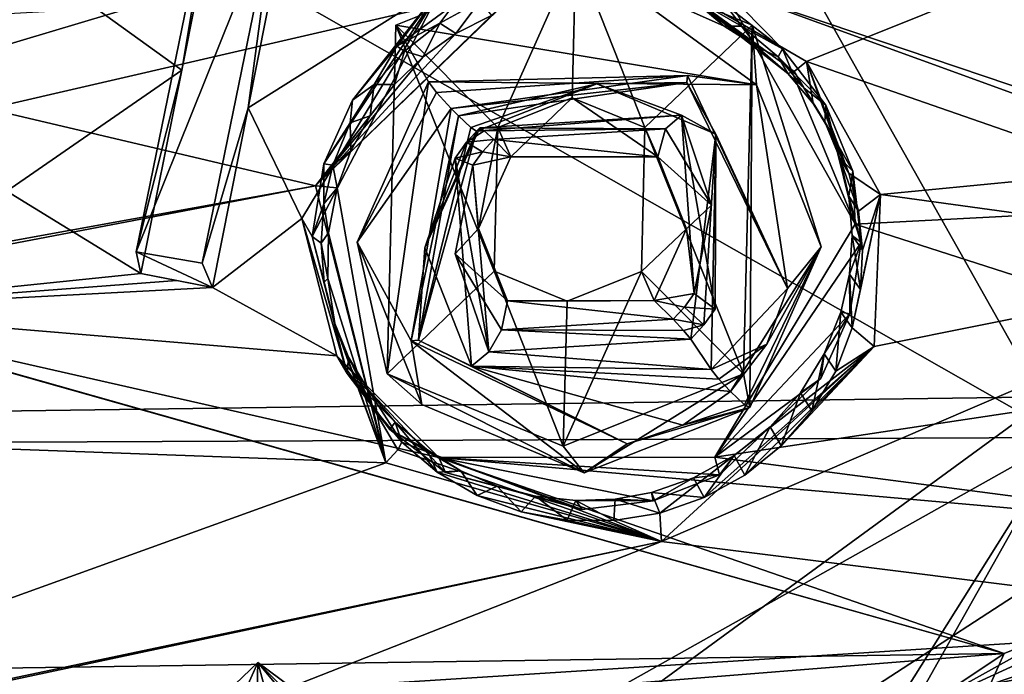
# Model space of a CAD drawing. Header units: millimetres. Extents: x -147 to 294, y -82 to 275.
# Tile 496 of 609: x 220.13 to 232.56, y 214.49 to 222.76. Entities that reach past the tile are written whole.
import ezdxf

# ---------------------------------------------------------------- set-up
doc = ezdxf.new("R2010")
doc.units = ezdxf.units.MM
doc.header["$LTSCALE"] = 67.506716
for name, color, linetype in [('1514', 7, 'CONTINUOUS'), ('1516', 7, 'CONTINUOUS'), ('1530', 7, 'CONTINUOUS'), ('1531', 7, 'CONTINUOUS'), ('1532', 7, 'CONTINUOUS'), ('1533', 7, 'CONTINUOUS'), ('1534', 7, 'CONTINUOUS'), ('1535', 7, 'CONTINUOUS'), ('1536', 7, 'CONTINUOUS'), ('1537', 7, 'CONTINUOUS'), ('1538', 7, 'CONTINUOUS'), ('1539', 7, 'CONTINUOUS'), ('1540', 7, 'CONTINUOUS'), ('1541', 7, 'CONTINUOUS'), ('1542', 7, 'CONTINUOUS'), ('1543', 7, 'CONTINUOUS'), ('1544', 7, 'CONTINUOUS'), ('1879', 7, 'CONTINUOUS'), ('2223', 7, 'CONTINUOUS'), ('2593', 7, 'CONTINUOUS'), ('2594', 7, 'CONTINUOUS'), ('2595', 7, 'CONTINUOUS'), ('2596', 7, 'CONTINUOUS'), ('2597', 7, 'CONTINUOUS'), ('2598', 7, 'CONTINUOUS'), ('2599', 7, 'CONTINUOUS'), ('3659', 7, 'CONTINUOUS'), ('3660', 7, 'CONTINUOUS'), ('3668', 7, 'CONTINUOUS'), ('3669', 7, 'CONTINUOUS'), ('3673', 7, 'CONTINUOUS'), ('3674', 7, 'CONTINUOUS'), ('557', 7, 'CONTINUOUS'), ('756', 7, 'CONTINUOUS'), ('841', 7, 'CONTINUOUS')]:
    doc.layers.add(name, color=color, linetype=linetype)

msp = doc.modelspace()

# ---------------------------------------------------------------- linework, layer by layer
at = {"layer": '1514', "linetype": 'CONTINUOUS'}
for points in [[(219.877, 211.526, -12.491), (223.136, 214.64, -12.094), (221.747, 211.526, -12.688), (219.877, 211.526, -12.491)], [(221.747, 211.526, -12.688), (223.136, 214.64, -12.094), (222.153, 212.434, -12.515), (221.747, 211.526, -12.688)], [(222.153, 212.434, -12.515), (223.136, 214.64, -12.094), (223.093, 212.81, -12.524), (222.153, 212.434, -12.515)], [(223.136, 214.64, -12.094), (226.242, 211.526, -13.161), (223.093, 212.81, -12.524), (223.136, 214.64, -12.094)]]:
    msp.add_3dface(points, dxfattribs=at)
at = {"layer": '1516', "linetype": 'CONTINUOUS'}
for points in [[(223.136, 214.64, -12.094), (219.877, 211.526, -12.491), (223.367, 213.805, -9.72), (223.136, 214.64, -12.094)], [(226.242, 211.526, -13.161), (223.136, 214.64, -12.094), (226.235, 210.912, -10.548), (226.242, 211.526, -13.161)], [(226.235, 210.912, -10.548), (223.136, 214.64, -12.094), (225.427, 212.939, -10.024), (226.235, 210.912, -10.548)], [(225.427, 212.939, -10.024), (223.136, 214.64, -12.094), (223.367, 213.805, -9.72), (225.427, 212.939, -10.024)]]:
    msp.add_3dface(points, dxfattribs=at)
at = {"layer": '1530', "linetype": 'CONTINUOUS'}
for points in [[(224.88, 222.691, -10.364), (227.155, 223.603, -10.386), (226.17, 221.398, -10.807), (224.88, 222.691, -10.364)], [(226.17, 221.398, -10.807), (227.155, 223.603, -10.386), (227.106, 221.774, -10.816), (226.17, 221.398, -10.807)], [(227.106, 221.774, -10.816), (227.155, 223.603, -10.386), (228.027, 221.397, -11.003), (227.106, 221.774, -10.816)], [(227.155, 223.603, -10.386), (229.381, 222.69, -10.838), (228.027, 221.397, -11.003), (227.155, 223.603, -10.386)], [(224.77, 218.288, -11.399), (224.88, 222.691, -10.364), (226.124, 219.582, -11.234), (224.77, 218.288, -11.399)], [(226.124, 219.582, -11.234), (224.88, 222.691, -10.364), (226.17, 221.398, -10.807), (226.124, 219.582, -11.234)], [(229.381, 222.69, -10.838), (229.271, 218.287, -11.873), (228.027, 221.397, -11.003), (229.381, 222.69, -10.838)], [(229.271, 218.287, -11.873), (227.981, 219.581, -11.429), (228.027, 221.397, -11.003), (229.271, 218.287, -11.873)], [(226.995, 217.375, -11.85), (224.77, 218.288, -11.399), (226.124, 219.582, -11.234), (226.995, 217.375, -11.85)], [(227.045, 219.205, -11.42), (226.995, 217.375, -11.85), (226.124, 219.582, -11.234), (227.045, 219.205, -11.42)], [(229.271, 218.287, -11.873), (226.995, 217.375, -11.85), (227.981, 219.581, -11.429), (229.271, 218.287, -11.873)], [(227.981, 219.581, -11.429), (226.995, 217.375, -11.85), (227.045, 219.205, -11.42), (227.981, 219.581, -11.429)]]:
    msp.add_3dface(points, dxfattribs=at)
at = {"layer": '1531', "linetype": 'CONTINUOUS'}
for points in [[(224.88, 222.691, -10.364), (224.77, 218.288, -11.399), (225.292, 221.975, -8.131), (224.88, 222.691, -10.364)], [(225.292, 221.975, -8.131), (224.77, 218.288, -11.399), (224.391, 219.95, -8.471), (225.292, 221.975, -8.131)], [(224.391, 219.95, -8.471), (224.77, 218.288, -11.399), (225.207, 217.901, -8.927), (224.391, 219.95, -8.471)], [(224.77, 218.288, -11.399), (226.995, 217.375, -11.85), (227.258, 217.038, -9.229), (224.77, 218.288, -11.399)], [(225.207, 217.901, -8.927), (224.77, 218.288, -11.399), (227.258, 217.038, -9.229), (225.207, 217.901, -8.927)], [(226.995, 217.375, -11.85), (229.271, 218.287, -11.873), (227.258, 217.038, -9.229), (226.995, 217.375, -11.85)], [(227.258, 217.038, -9.229), (229.271, 218.287, -11.873), (229.351, 217.863, -9.202), (227.258, 217.038, -9.229)]]:
    msp.add_3dface(points, dxfattribs=at)
at = {"layer": '1532', "linetype": 'CONTINUOUS'}
for points in [[(227.155, 223.603, -10.386), (224.88, 222.691, -10.364), (229.435, 221.937, -8.407), (227.155, 223.603, -10.386)], [(229.381, 222.69, -10.838), (227.155, 223.603, -10.386), (229.435, 221.937, -8.407), (229.381, 222.69, -10.838)], [(224.88, 222.691, -10.364), (225.292, 221.975, -8.131), (229.435, 221.937, -8.407), (224.88, 222.691, -10.364)], [(229.271, 218.287, -11.873), (229.381, 222.69, -10.838), (229.351, 217.863, -9.202), (229.271, 218.287, -11.873)], [(229.351, 217.863, -9.202), (229.381, 222.69, -10.838), (230.251, 219.89, -8.862), (229.351, 217.863, -9.202)], [(230.251, 219.89, -8.862), (229.381, 222.69, -10.838), (229.435, 221.937, -8.407), (230.251, 219.89, -8.862)]]:
    msp.add_3dface(points, dxfattribs=at)
at = {"layer": '1533', "linetype": 'CONTINUOUS'}
for points in [[(229.435, 221.937, -8.407), (225.292, 221.975, -8.131), (228.565, 222.054, -7.969), (229.435, 221.937, -8.407)], [(225.292, 221.975, -8.131), (225.394, 221.842, -7.926), (228.565, 222.054, -7.969), (225.292, 221.975, -8.131)], [(225.394, 221.842, -7.926), (225.58, 221.64, -7.872), (228.565, 222.054, -7.969), (225.394, 221.842, -7.926)], [(229.825, 219.363, -8.553), (229.435, 221.937, -8.407), (228.565, 222.054, -7.969), (229.825, 219.363, -8.553)], [(230.251, 219.89, -8.862), (229.435, 221.937, -8.407), (229.825, 219.363, -8.553), (230.251, 219.89, -8.862)], [(229.285, 217.896, -8.918), (230.251, 219.89, -8.862), (229.105, 218.063, -8.759), (229.285, 217.896, -8.918)], [(229.105, 218.063, -8.759), (230.251, 219.89, -8.862), (229.567, 218.661, -8.672), (229.105, 218.063, -8.759)], [(229.351, 217.863, -9.202), (230.251, 219.89, -8.862), (229.285, 217.896, -8.918), (229.351, 217.863, -9.202)], [(229.567, 218.661, -8.672), (230.251, 219.89, -8.862), (229.825, 219.363, -8.553), (229.567, 218.661, -8.672)]]:
    msp.add_3dface(points, dxfattribs=at)
at = {"layer": '1534', "linetype": 'CONTINUOUS'}
for points in [[(228.565, 222.054, -7.969), (225.58, 221.64, -7.872), (228.554, 221.966, -7.984), (228.565, 222.054, -7.969)], [(228.554, 221.966, -7.984), (225.58, 221.64, -7.872), (225.674, 221.545, -7.894), (228.554, 221.966, -7.984)], [(229.825, 219.363, -8.553), (228.565, 222.054, -7.969), (228.554, 221.966, -7.984), (229.825, 219.363, -8.553)], [(225.58, 221.64, -7.872), (225.076, 218.702, -8.402), (225.674, 221.545, -7.894), (225.58, 221.64, -7.872)], [(225.674, 221.545, -7.894), (225.076, 218.702, -8.402), (225.165, 218.711, -8.405), (225.674, 221.545, -7.894)], [(225.076, 218.702, -8.402), (227.802, 217.401, -8.809), (225.165, 218.711, -8.405), (225.076, 218.702, -8.402)]]:
    msp.add_3dface(points, dxfattribs=at)
at = {"layer": '1535', "linetype": 'CONTINUOUS'}
for points in [[(225.674, 221.545, -7.894), (225.165, 218.711, -8.405), (225.829, 221.398, -8.017), (225.674, 221.545, -7.894)], [(225.829, 221.398, -8.017), (225.165, 218.711, -8.405), (225.898, 221.354, -8.238), (225.829, 221.398, -8.017)], [(225.898, 221.354, -8.238), (225.165, 218.711, -8.405), (225.245, 219.878, -8.474), (225.898, 221.354, -8.238)], [(225.245, 219.878, -8.474), (225.165, 218.711, -8.405), (225.838, 218.382, -8.778), (225.245, 219.878, -8.474)], [(225.165, 218.711, -8.405), (227.802, 217.401, -8.809), (225.838, 218.382, -8.778), (225.165, 218.711, -8.405)], [(228.504, 217.637, -8.805), (229.105, 218.063, -8.759), (225.838, 218.382, -8.778), (228.504, 217.637, -8.805)], [(225.838, 218.382, -8.778), (229.105, 218.063, -8.759), (228.959, 218.221, -8.79), (225.838, 218.382, -8.778)], [(227.802, 217.401, -8.809), (228.504, 217.637, -8.805), (225.838, 218.382, -8.778), (227.802, 217.401, -8.809)], [(228.862, 218.342, -8.941), (225.838, 218.382, -8.778), (228.959, 218.221, -8.79), (228.862, 218.342, -8.941)]]:
    msp.add_3dface(points, dxfattribs=at)
at = {"layer": '1536', "linetype": 'CONTINUOUS'}
for points in [[(225.292, 221.975, -8.131), (224.391, 219.95, -8.471), (225.394, 221.842, -7.926), (225.292, 221.975, -8.131)], [(224.391, 219.95, -8.471), (225.58, 221.64, -7.872), (225.394, 221.842, -7.926), (224.391, 219.95, -8.471)], [(225.58, 221.64, -7.872), (224.391, 219.95, -8.471), (225.076, 218.702, -8.402), (225.58, 221.64, -7.872)], [(224.391, 219.95, -8.471), (225.207, 217.901, -8.927), (225.076, 218.702, -8.402), (224.391, 219.95, -8.471)], [(225.207, 217.901, -8.927), (227.258, 217.038, -9.229), (225.076, 218.702, -8.402), (225.207, 217.901, -8.927)], [(227.258, 217.038, -9.229), (227.802, 217.401, -8.809), (225.076, 218.702, -8.402), (227.258, 217.038, -9.229)], [(229.285, 217.896, -8.918), (229.105, 218.063, -8.759), (228.504, 217.637, -8.805), (229.285, 217.896, -8.918)], [(227.258, 217.038, -9.229), (229.351, 217.863, -9.202), (227.802, 217.401, -8.809), (227.258, 217.038, -9.229)], [(227.802, 217.401, -8.809), (229.351, 217.863, -9.202), (228.504, 217.637, -8.805), (227.802, 217.401, -8.809)], [(229.351, 217.863, -9.202), (229.285, 217.896, -8.918), (228.504, 217.637, -8.805), (229.351, 217.863, -9.202)]]:
    msp.add_3dface(points, dxfattribs=at)
at = {"layer": '1537', "linetype": 'CONTINUOUS'}
for points in [[(228.554, 221.966, -7.984), (225.674, 221.545, -7.894), (227.418, 221.952, -8.207), (228.554, 221.966, -7.984)], [(225.674, 221.545, -7.894), (225.829, 221.398, -8.017), (227.418, 221.952, -8.207), (225.674, 221.545, -7.894)], [(225.829, 221.398, -8.017), (225.898, 221.354, -8.238), (227.418, 221.952, -8.207), (225.829, 221.398, -8.017)], [(228.921, 221.315, -8.401), (228.554, 221.966, -7.984), (227.418, 221.952, -8.207), (228.921, 221.315, -8.401)], [(229.825, 219.363, -8.553), (228.554, 221.966, -7.984), (228.921, 221.315, -8.401), (229.825, 219.363, -8.553)], [(228.862, 218.342, -8.941), (229.825, 219.363, -8.553), (228.921, 221.315, -8.401), (228.862, 218.342, -8.941)], [(229.567, 218.661, -8.672), (229.825, 219.363, -8.553), (228.862, 218.342, -8.941), (229.567, 218.661, -8.672)], [(229.567, 218.661, -8.672), (228.862, 218.342, -8.941), (228.959, 218.221, -8.79), (229.567, 218.661, -8.672)], [(229.105, 218.063, -8.759), (229.567, 218.661, -8.672), (228.959, 218.221, -8.79), (229.105, 218.063, -8.759)]]:
    msp.add_3dface(points, dxfattribs=at)
at = {"layer": '1538', "linetype": 'CONTINUOUS'}
for points in [[(227.418, 221.952, -8.207), (225.898, 221.354, -8.238), (228.489, 221.553, -9.117), (227.418, 221.952, -8.207)], [(228.921, 221.315, -8.401), (227.418, 221.952, -8.207), (228.489, 221.553, -9.117), (228.921, 221.315, -8.401)], [(228.489, 221.553, -9.117), (225.898, 221.354, -8.238), (225.941, 221.394, -8.888), (228.489, 221.553, -9.117)], [(228.915, 219.105, -9.747), (228.921, 221.315, -8.401), (228.489, 221.553, -9.117), (228.915, 219.105, -9.747)], [(228.862, 218.342, -8.941), (228.921, 221.315, -8.401), (228.605, 218.723, -9.806), (228.862, 218.342, -8.941)], [(228.605, 218.723, -9.806), (228.921, 221.315, -8.401), (228.772, 218.904, -9.78), (228.605, 218.723, -9.806)], [(228.772, 218.904, -9.78), (228.921, 221.315, -8.401), (228.915, 219.105, -9.747), (228.772, 218.904, -9.78)]]:
    msp.add_3dface(points, dxfattribs=at)
at = {"layer": '1539', "linetype": 'CONTINUOUS'}
for points in [[(225.898, 221.354, -8.238), (225.245, 219.878, -8.474), (225.941, 221.394, -8.888), (225.898, 221.354, -8.238)], [(225.941, 221.394, -8.888), (225.245, 219.878, -8.474), (225.773, 221.212, -8.914), (225.941, 221.394, -8.888)], [(225.773, 221.212, -8.914), (225.245, 219.878, -8.474), (225.63, 221.011, -8.946), (225.773, 221.212, -8.914)], [(225.245, 219.878, -8.474), (225.838, 218.382, -8.778), (225.63, 221.011, -8.946), (225.245, 219.878, -8.474)], [(225.63, 221.011, -8.946), (225.838, 218.382, -8.778), (226.056, 218.563, -9.576), (225.63, 221.011, -8.946)], [(228.862, 218.342, -8.941), (228.605, 218.723, -9.806), (226.056, 218.563, -9.576), (228.862, 218.342, -8.941)], [(225.838, 218.382, -8.778), (228.862, 218.342, -8.941), (226.056, 218.563, -9.576), (225.838, 218.382, -8.778)]]:
    msp.add_3dface(points, dxfattribs=at)
at = {"layer": '1540', "linetype": 'CONTINUOUS'}
for points in [[(225.941, 221.394, -8.888), (225.773, 221.212, -8.914), (225.997, 221.358, -9.072), (225.941, 221.394, -8.888)], [(225.997, 221.358, -9.072), (225.773, 221.212, -8.914), (226.117, 221.246, -9.178), (225.997, 221.358, -9.072)], [(225.773, 221.212, -8.914), (225.63, 221.011, -8.946), (225.975, 221.092, -9.2), (225.773, 221.212, -8.914)], [(226.117, 221.246, -9.178), (225.773, 221.212, -8.914), (225.975, 221.092, -9.2), (226.117, 221.246, -9.178)], [(225.63, 221.011, -8.946), (225.853, 220.921, -9.227), (225.975, 221.092, -9.2), (225.63, 221.011, -8.946)], [(225.63, 221.011, -8.946), (226.056, 218.563, -9.576), (225.853, 220.921, -9.227), (225.63, 221.011, -8.946)], [(225.853, 220.921, -9.227), (226.056, 218.563, -9.576), (225.631, 219.804, -9.471), (225.853, 220.921, -9.227)], [(225.631, 219.804, -9.471), (226.056, 218.563, -9.576), (226.215, 218.841, -9.763), (225.631, 219.804, -9.471)], [(228.381, 218.976, -9.958), (226.215, 218.841, -9.763), (228.515, 218.834, -9.94), (228.381, 218.976, -9.958)], [(226.056, 218.563, -9.576), (228.605, 218.723, -9.806), (226.215, 218.841, -9.763), (226.056, 218.563, -9.576)], [(226.215, 218.841, -9.763), (228.605, 218.723, -9.806), (228.515, 218.834, -9.94), (226.215, 218.841, -9.763)]]:
    msp.add_3dface(points, dxfattribs=at)
at = {"layer": '1541', "linetype": 'CONTINUOUS'}
for points in [[(228.284, 221.381, -9.373), (226.117, 221.246, -9.178), (228.189, 221.029, -9.447), (228.284, 221.381, -9.373)], [(228.867, 220.418, -9.664), (228.284, 221.381, -9.373), (228.189, 221.029, -9.447), (228.867, 220.418, -9.664)], [(226.117, 221.246, -9.178), (225.975, 221.092, -9.2), (226.333, 221.028, -9.252), (226.117, 221.246, -9.178)], [(226.117, 221.246, -9.178), (226.333, 221.028, -9.252), (228.189, 221.029, -9.447), (226.117, 221.246, -9.178)], [(225.975, 221.092, -9.2), (225.853, 220.921, -9.227), (226.333, 221.028, -9.252), (225.975, 221.092, -9.2)], [(226.333, 221.028, -9.252), (225.853, 220.921, -9.227), (225.926, 220.121, -9.426), (226.333, 221.028, -9.252)], [(228.552, 220.118, -9.703), (228.867, 220.418, -9.664), (228.189, 221.029, -9.447), (228.552, 220.118, -9.703)], [(225.853, 220.921, -9.227), (225.631, 219.804, -9.471), (225.926, 220.121, -9.426), (225.853, 220.921, -9.227)], [(228.646, 219.301, -9.908), (228.867, 220.418, -9.664), (228.552, 220.118, -9.703), (228.646, 219.301, -9.908)], [(225.926, 220.121, -9.426), (225.631, 219.804, -9.471), (226.289, 219.211, -9.682), (225.926, 220.121, -9.426)], [(228.145, 219.212, -9.877), (228.646, 219.301, -9.908), (228.552, 220.118, -9.703), (228.145, 219.212, -9.877)], [(225.631, 219.804, -9.471), (226.215, 218.841, -9.763), (226.289, 219.211, -9.682), (225.631, 219.804, -9.471)], [(226.215, 218.841, -9.763), (228.381, 218.976, -9.958), (226.289, 219.211, -9.682), (226.215, 218.841, -9.763)], [(226.289, 219.211, -9.682), (228.381, 218.976, -9.958), (228.145, 219.212, -9.877), (226.289, 219.211, -9.682)], [(228.524, 219.13, -9.936), (228.646, 219.301, -9.908), (228.145, 219.212, -9.877), (228.524, 219.13, -9.936)], [(228.381, 218.976, -9.958), (228.524, 219.13, -9.936), (228.145, 219.212, -9.877), (228.381, 218.976, -9.958)]]:
    msp.add_3dface(points, dxfattribs=at)
at = {"layer": '1542', "linetype": 'CONTINUOUS'}
for points in [[(228.489, 221.553, -9.117), (225.941, 221.394, -8.888), (228.284, 221.381, -9.373), (228.489, 221.553, -9.117)], [(228.489, 221.553, -9.117), (228.284, 221.381, -9.373), (228.867, 220.418, -9.664), (228.489, 221.553, -9.117)], [(228.915, 219.105, -9.747), (228.489, 221.553, -9.117), (228.646, 219.301, -9.908), (228.915, 219.105, -9.747)], [(228.489, 221.553, -9.117), (228.867, 220.418, -9.664), (228.646, 219.301, -9.908), (228.489, 221.553, -9.117)], [(225.941, 221.394, -8.888), (225.997, 221.358, -9.072), (228.284, 221.381, -9.373), (225.941, 221.394, -8.888)], [(225.997, 221.358, -9.072), (226.117, 221.246, -9.178), (228.284, 221.381, -9.373), (225.997, 221.358, -9.072)], [(228.915, 219.105, -9.747), (228.646, 219.301, -9.908), (228.524, 219.13, -9.936), (228.915, 219.105, -9.747)], [(228.381, 218.976, -9.958), (228.772, 218.904, -9.78), (228.524, 219.13, -9.936), (228.381, 218.976, -9.958)], [(228.772, 218.904, -9.78), (228.915, 219.105, -9.747), (228.524, 219.13, -9.936), (228.772, 218.904, -9.78)], [(228.772, 218.904, -9.78), (228.381, 218.976, -9.958), (228.515, 218.834, -9.94), (228.772, 218.904, -9.78)], [(228.605, 218.723, -9.806), (228.772, 218.904, -9.78), (228.515, 218.834, -9.94), (228.605, 218.723, -9.806)]]:
    msp.add_3dface(points, dxfattribs=at)
at = {"layer": '1543', "linetype": 'CONTINUOUS'}
for points in [[(226.124, 219.582, -11.234), (226.17, 221.398, -10.807), (225.926, 220.121, -9.426), (226.124, 219.582, -11.234)], [(226.17, 221.398, -10.807), (226.333, 221.028, -9.252), (225.926, 220.121, -9.426), (226.17, 221.398, -10.807)], [(226.124, 219.582, -11.234), (225.926, 220.121, -9.426), (226.289, 219.211, -9.682), (226.124, 219.582, -11.234)], [(227.045, 219.205, -11.42), (226.124, 219.582, -11.234), (226.289, 219.211, -9.682), (227.045, 219.205, -11.42)], [(227.981, 219.581, -11.429), (227.045, 219.205, -11.42), (228.145, 219.212, -9.877), (227.981, 219.581, -11.429)], [(227.045, 219.205, -11.42), (226.289, 219.211, -9.682), (228.145, 219.212, -9.877), (227.045, 219.205, -11.42)]]:
    msp.add_3dface(points, dxfattribs=at)
at = {"layer": '1544', "linetype": 'CONTINUOUS'}
for points in [[(226.17, 221.398, -10.807), (227.106, 221.774, -10.816), (226.333, 221.028, -9.252), (226.17, 221.398, -10.807)], [(226.333, 221.028, -9.252), (227.106, 221.774, -10.816), (228.189, 221.029, -9.447), (226.333, 221.028, -9.252)], [(227.106, 221.774, -10.816), (228.027, 221.397, -11.003), (228.189, 221.029, -9.447), (227.106, 221.774, -10.816)], [(228.027, 221.397, -11.003), (227.981, 219.581, -11.429), (228.552, 220.118, -9.703), (228.027, 221.397, -11.003)], [(228.027, 221.397, -11.003), (228.552, 220.118, -9.703), (228.189, 221.029, -9.447), (228.027, 221.397, -11.003)], [(227.981, 219.581, -11.429), (228.145, 219.212, -9.877), (228.552, 220.118, -9.703), (227.981, 219.581, -11.429)]]:
    msp.add_3dface(points, dxfattribs=at)
at = {"layer": '1879', "linetype": 'CONTINUOUS'}
for points in [[(222.705, 224.771, -8.83), (222.177, 222.121, -9.272), (220.015, 223.685, -8.935), (222.705, 224.771, -8.83)], [(223.017, 221.647, -9.387), (223.477, 223.985, -8.992), (225.476, 223.197, -9.217), (223.017, 221.647, -9.387)], [(232.98, 223.933, -9.607), (233.955, 221.491, -10.125), (229.004, 223.167, -9.43), (232.98, 223.933, -9.607)], [(220.015, 223.685, -8.935), (222.177, 222.121, -9.272), (219.969, 220.595, -9.493), (220.015, 223.685, -8.935)], [(223.694, 220.251, -9.673), (223.017, 221.647, -9.387), (225.476, 223.197, -9.217), (223.694, 220.251, -9.673)], [(233.955, 221.491, -10.125), (236.396, 220.478, -10.554), (229.004, 223.167, -9.43), (233.955, 221.491, -10.125)], [(236.396, 220.478, -10.554), (230.681, 220.177, -10.094), (229.004, 223.167, -9.43), (236.396, 220.478, -10.554)], [(222.177, 222.121, -9.272), (221.662, 219.554, -9.736), (219.969, 220.595, -9.493), (222.177, 222.121, -9.272)], [(222.566, 219.378, -9.799), (223.017, 221.647, -9.387), (223.694, 220.251, -9.673), (222.566, 219.378, -9.799)], [(219.969, 220.595, -9.493), (221.662, 219.554, -9.736), (217.2, 219.096, -9.742), (219.969, 220.595, -9.493)], [(236.396, 220.478, -10.554), (236.353, 218.354, -10.963), (230.681, 220.177, -10.094), (236.396, 220.478, -10.554)], [(224.137, 218.513, -10.03), (222.566, 219.378, -9.799), (223.694, 220.251, -9.673), (224.137, 218.513, -10.03)], [(230.681, 220.177, -10.094), (236.353, 218.354, -10.963), (228.908, 217.236, -10.549), (230.681, 220.177, -10.094)], [(232.562, 214.756, -11.357), (214.115, 214.483, -10.711), (215.63, 219.545, -9.649), (232.562, 214.756, -11.357)], [(217.2, 219.096, -9.742), (232.562, 214.756, -11.357), (215.63, 219.545, -9.649), (217.2, 219.096, -9.742)], [(221.662, 219.554, -9.736), (222.114, 219.466, -9.767), (217.2, 219.096, -9.742), (221.662, 219.554, -9.736)], [(222.114, 219.466, -9.767), (222.566, 219.378, -9.799), (217.2, 219.096, -9.742), (222.114, 219.466, -9.767)], [(222.566, 219.378, -9.799), (224.137, 218.513, -10.03), (217.2, 219.096, -9.742), (222.566, 219.378, -9.799)], [(225.424, 217.231, -10.348), (232.562, 214.756, -11.357), (217.2, 219.096, -9.742), (225.424, 217.231, -10.348)], [(224.137, 218.513, -10.03), (225.424, 217.231, -10.348), (217.2, 219.096, -9.742), (224.137, 218.513, -10.03)], [(236.353, 218.354, -10.963), (236.308, 216.264, -11.389), (228.908, 217.236, -10.549), (236.353, 218.354, -10.963)], [(228.908, 217.236, -10.549), (236.308, 216.264, -11.389), (225.424, 217.231, -10.348), (228.908, 217.236, -10.549)], [(236.308, 216.264, -11.389), (232.562, 214.756, -11.357), (225.424, 217.231, -10.348), (236.308, 216.264, -11.389)], [(225.001, 214.148, -10.991), (214.115, 214.483, -10.711), (232.562, 214.756, -11.357), (225.001, 214.148, -10.991)], [(230.95, 211.16, -12.055), (225.001, 214.148, -10.991), (232.562, 214.756, -11.357), (230.95, 211.16, -12.055)]]:
    msp.add_3dface(points, dxfattribs=at)
at = {"layer": '2223', "linetype": 'CONTINUOUS'}
for points in [[(230.066, 222.234, -7.327), (233.025, 223.422, -7.356), (228.419, 223.193, -7.048), (230.066, 222.234, -7.327)], [(234.052, 220.847, -7.904), (233.025, 223.422, -7.356), (230.066, 222.234, -7.327), (234.052, 220.847, -7.904)], [(219.456, 222.806, -6.742), (219.731, 221.634, -6.956), (226.496, 223.201, -6.933), (219.456, 222.806, -6.742)], [(226.496, 223.201, -6.933), (219.731, 221.634, -6.956), (223.867, 220.66, -7.262), (226.496, 223.201, -6.933)], [(234.052, 220.847, -7.904), (230.066, 222.234, -7.327), (230.999, 220.552, -7.701), (234.052, 220.847, -7.904)], [(219.731, 221.634, -6.956), (218.498, 219.688, -7.298), (223.867, 220.66, -7.262), (219.731, 221.634, -6.956)], [(236.627, 219.779, -8.358), (234.052, 220.847, -7.904), (230.999, 220.552, -7.701), (236.627, 219.779, -8.358)], [(218.498, 219.688, -7.298), (208.62, 217.752, -7.787), (223.867, 220.66, -7.262), (218.498, 219.688, -7.298)], [(223.867, 220.66, -7.262), (208.62, 217.752, -7.787), (224.753, 217.161, -7.981), (223.867, 220.66, -7.262)], [(230.92, 218.631, -8.061), (236.627, 219.779, -8.358), (230.999, 220.552, -7.701), (230.92, 218.631, -8.061)], [(236.529, 215.128, -9.291), (236.627, 219.779, -8.358), (228.236, 216.171, -8.373), (236.529, 215.128, -9.291)], [(228.236, 216.171, -8.373), (236.627, 219.779, -8.358), (230.92, 218.631, -8.061), (228.236, 216.171, -8.373)], [(208.62, 217.752, -7.787), (213.245, 213.012, -8.693), (224.753, 217.161, -7.981), (208.62, 217.752, -7.787)], [(224.753, 217.161, -7.981), (213.245, 213.012, -8.693), (228.236, 216.171, -8.373), (224.753, 217.161, -7.981)], [(213.245, 213.012, -8.693), (214.191, 213.175, -8.646), (228.236, 216.171, -8.373), (213.245, 213.012, -8.693)], [(214.191, 213.175, -8.646), (223.467, 214.295, -8.535), (228.236, 216.171, -8.373), (214.191, 213.175, -8.646)], [(223.467, 214.295, -8.535), (236.529, 215.128, -9.291), (228.236, 216.171, -8.373), (223.467, 214.295, -8.535)], [(226.059, 213.198, -8.896), (236.529, 215.128, -9.291), (223.467, 214.295, -8.535), (226.059, 213.198, -8.896)], [(227.069, 210.655, -9.544), (236.529, 215.128, -9.291), (226.059, 213.198, -8.896), (227.069, 210.655, -9.544)], [(231.751, 210.617, -9.877), (236.529, 215.128, -9.291), (227.069, 210.655, -9.544), (231.751, 210.617, -9.877)], [(236.421, 210.605, -10.315), (236.529, 215.128, -9.291), (231.751, 210.617, -9.877), (236.421, 210.605, -10.315)]]:
    msp.add_3dface(points, dxfattribs=at)
at = {"layer": '2593', "linetype": 'CONTINUOUS'}
for points in [[(226.496, 223.201, -6.933), (223.867, 220.66, -7.262), (226.089, 222.813, -7.298), (226.496, 223.201, -6.933)], [(230.066, 222.234, -7.327), (228.419, 223.193, -7.048), (229.91, 222.105, -7.423), (230.066, 222.234, -7.327)], [(229.91, 222.105, -7.423), (228.419, 223.193, -7.048), (229.829, 222.079, -7.64), (229.91, 222.105, -7.423)], [(229.829, 222.079, -7.64), (228.419, 223.193, -7.048), (229.452, 222.408, -7.558), (229.829, 222.079, -7.64)], [(229.452, 222.408, -7.558), (228.419, 223.193, -7.048), (229.028, 222.678, -7.485), (229.452, 222.408, -7.558)], [(229.028, 222.678, -7.485), (228.419, 223.193, -7.048), (228.565, 222.883, -7.421), (229.028, 222.678, -7.485)], [(226.089, 222.813, -7.298), (223.867, 220.66, -7.262), (225.638, 222.584, -7.316), (226.089, 222.813, -7.298)], [(225.638, 222.584, -7.316), (223.867, 220.66, -7.262), (225.226, 222.291, -7.348), (225.638, 222.584, -7.316)], [(225.226, 222.291, -7.348), (223.867, 220.66, -7.262), (224.863, 221.941, -7.393), (225.226, 222.291, -7.348)], [(224.863, 221.941, -7.393), (223.867, 220.66, -7.262), (224.557, 221.544, -7.45), (224.863, 221.941, -7.393)], [(224.557, 221.544, -7.45), (223.867, 220.66, -7.262), (224.314, 221.105, -7.519), (224.557, 221.544, -7.45)], [(224.314, 221.105, -7.519), (223.867, 220.66, -7.262), (224.141, 220.637, -7.597), (224.314, 221.105, -7.519)], [(223.867, 220.66, -7.262), (224.753, 217.161, -7.981), (224.141, 220.637, -7.597), (223.867, 220.66, -7.262)], [(224.141, 220.637, -7.597), (224.753, 217.161, -7.981), (224.029, 220.069, -7.697), (224.141, 220.637, -7.597)], [(224.029, 220.069, -7.697), (224.753, 217.161, -7.981), (224.02, 219.492, -7.804), (224.029, 220.069, -7.697)], [(224.02, 219.492, -7.804), (224.753, 217.161, -7.981), (224.112, 218.921, -7.915), (224.02, 219.492, -7.804)], [(224.112, 218.921, -7.915), (224.753, 217.161, -7.981), (224.304, 218.375, -8.028), (224.112, 218.921, -7.915)], [(224.304, 218.375, -8.028), (224.753, 217.161, -7.981), (224.588, 217.871, -8.137), (224.304, 218.375, -8.028)], [(224.588, 217.871, -8.137), (224.753, 217.161, -7.981), (224.904, 217.326, -8.047), (224.588, 217.871, -8.137)], [(224.956, 217.425, -8.241), (224.588, 217.871, -8.137), (224.904, 217.326, -8.047), (224.956, 217.425, -8.241)]]:
    msp.add_3dface(points, dxfattribs=at)
at = {"layer": '2594', "linetype": 'CONTINUOUS'}
for points in [[(230.066, 222.234, -7.327), (229.91, 222.105, -7.423), (230.149, 221.701, -7.727), (230.066, 222.234, -7.327)], [(230.999, 220.552, -7.701), (230.066, 222.234, -7.327), (230.602, 220.822, -7.915), (230.999, 220.552, -7.701)], [(230.602, 220.822, -7.915), (230.066, 222.234, -7.327), (230.409, 221.28, -7.82), (230.602, 220.822, -7.915)], [(230.409, 221.28, -7.82), (230.066, 222.234, -7.327), (230.149, 221.701, -7.727), (230.409, 221.28, -7.82)], [(229.91, 222.105, -7.423), (229.829, 222.079, -7.64), (230.149, 221.701, -7.727), (229.91, 222.105, -7.423)], [(230.725, 220.341, -8.011), (230.999, 220.552, -7.701), (230.602, 220.822, -7.915), (230.725, 220.341, -8.011)], [(230.92, 218.631, -8.061), (230.999, 220.552, -7.701), (230.645, 218.866, -8.281), (230.92, 218.631, -8.061)], [(230.645, 218.866, -8.281), (230.999, 220.552, -7.701), (230.747, 219.353, -8.196), (230.645, 218.866, -8.281)], [(230.774, 219.848, -8.106), (230.999, 220.552, -7.701), (230.725, 220.341, -8.011), (230.774, 219.848, -8.106)], [(230.747, 219.353, -8.196), (230.999, 220.552, -7.701), (230.774, 219.848, -8.106), (230.747, 219.353, -8.196)], [(230.435, 218.322, -8.371), (230.92, 218.631, -8.061), (230.645, 218.866, -8.281), (230.435, 218.322, -8.371)], [(228.236, 216.171, -8.373), (230.92, 218.631, -8.061), (228.216, 216.529, -8.585), (228.236, 216.171, -8.373)], [(228.216, 216.529, -8.585), (230.92, 218.631, -8.061), (228.773, 216.723, -8.579), (228.216, 216.529, -8.585)], [(228.773, 216.723, -8.579), (230.92, 218.631, -8.061), (229.289, 217.009, -8.553), (228.773, 216.723, -8.579)], [(229.289, 217.009, -8.553), (230.92, 218.631, -8.061), (229.747, 217.379, -8.509), (229.289, 217.009, -8.553)], [(229.747, 217.379, -8.509), (230.92, 218.631, -8.061), (230.133, 217.82, -8.448), (229.747, 217.379, -8.509)], [(230.133, 217.82, -8.448), (230.92, 218.631, -8.061), (230.435, 218.322, -8.371), (230.133, 217.82, -8.448)], [(228.236, 216.171, -8.373), (224.956, 217.425, -8.241), (224.904, 217.326, -8.047), (228.236, 216.171, -8.373)], [(224.956, 217.425, -8.241), (228.236, 216.171, -8.373), (225.401, 217.047, -8.335), (224.956, 217.425, -8.241)], [(224.753, 217.161, -7.981), (228.236, 216.171, -8.373), (224.904, 217.326, -8.047), (224.753, 217.161, -7.981)], [(225.401, 217.047, -8.335), (228.236, 216.171, -8.373), (225.907, 216.75, -8.418), (225.401, 217.047, -8.335)], [(225.907, 216.75, -8.418), (228.236, 216.171, -8.373), (226.462, 216.544, -8.487), (225.907, 216.75, -8.418)], [(226.462, 216.544, -8.487), (228.236, 216.171, -8.373), (227.043, 216.438, -8.538), (226.462, 216.544, -8.487)], [(227.634, 216.433, -8.571), (228.236, 216.171, -8.373), (228.216, 216.529, -8.585), (227.634, 216.433, -8.571)], [(227.043, 216.438, -8.538), (228.236, 216.171, -8.373), (227.634, 216.433, -8.571), (227.043, 216.438, -8.538)]]:
    msp.add_3dface(points, dxfattribs=at)
at = {"layer": '2595', "linetype": 'CONTINUOUS'}
for points in [[(229.829, 222.079, -7.64), (229.708, 222.292, -8.614), (230.038, 221.896, -8.709), (229.829, 222.079, -7.64)], [(230.149, 221.701, -7.727), (229.829, 222.079, -7.64), (230.038, 221.896, -8.709), (230.149, 221.701, -7.727)], [(230.409, 221.28, -7.82), (230.149, 221.701, -7.727), (230.038, 221.896, -8.709), (230.409, 221.28, -7.82)], [(230.297, 221.471, -8.804), (230.409, 221.28, -7.82), (230.038, 221.896, -8.709), (230.297, 221.471, -8.804)], [(230.602, 220.822, -7.915), (230.409, 221.28, -7.82), (230.297, 221.471, -8.804), (230.602, 220.822, -7.915)], [(230.486, 221.011, -8.903), (230.602, 220.822, -7.915), (230.297, 221.471, -8.804), (230.486, 221.011, -8.903)], [(230.725, 220.341, -8.011), (230.602, 220.822, -7.915), (230.486, 221.011, -8.903), (230.725, 220.341, -8.011)], [(230.602, 220.532, -9), (230.725, 220.341, -8.011), (230.486, 221.011, -8.903), (230.602, 220.532, -9)], [(230.774, 219.848, -8.106), (230.725, 220.341, -8.011), (230.602, 220.532, -9), (230.774, 219.848, -8.106)], [(230.644, 220.035, -9.097), (230.774, 219.848, -8.106), (230.602, 220.532, -9), (230.644, 220.035, -9.097)], [(230.611, 219.544, -9.188), (230.747, 219.353, -8.196), (230.644, 220.035, -9.097), (230.611, 219.544, -9.188)], [(230.747, 219.353, -8.196), (230.774, 219.848, -8.106), (230.644, 220.035, -9.097), (230.747, 219.353, -8.196)], [(230.502, 219.066, -9.273), (230.645, 218.866, -8.281), (230.611, 219.544, -9.188), (230.502, 219.066, -9.273)], [(230.645, 218.866, -8.281), (230.747, 219.353, -8.196), (230.611, 219.544, -9.188), (230.645, 218.866, -8.281)], [(230.29, 218.538, -9.36), (230.435, 218.322, -8.371), (230.502, 219.066, -9.273), (230.29, 218.538, -9.36)], [(230.435, 218.322, -8.371), (230.645, 218.866, -8.281), (230.502, 219.066, -9.273), (230.435, 218.322, -8.371)], [(229.991, 218.048, -9.436), (230.133, 217.82, -8.448), (230.29, 218.538, -9.36), (229.991, 218.048, -9.436)], [(230.133, 217.82, -8.448), (230.435, 218.322, -8.371), (230.29, 218.538, -9.36), (230.133, 217.82, -8.448)], [(229.606, 217.617, -9.496), (229.747, 217.379, -8.509), (229.991, 218.048, -9.436), (229.606, 217.617, -9.496)], [(229.747, 217.379, -8.509), (230.133, 217.82, -8.448), (229.991, 218.048, -9.436), (229.747, 217.379, -8.509)], [(224.956, 217.425, -8.241), (225.401, 217.047, -8.335), (224.873, 217.675, -9.21), (224.956, 217.425, -8.241)], [(224.873, 217.675, -9.21), (225.401, 217.047, -8.335), (225.272, 217.332, -9.298), (224.873, 217.675, -9.21)], [(229.152, 217.256, -9.538), (229.289, 217.009, -8.553), (229.606, 217.617, -9.496), (229.152, 217.256, -9.538)], [(229.289, 217.009, -8.553), (229.747, 217.379, -8.509), (229.606, 217.617, -9.496), (229.289, 217.009, -8.553)], [(225.272, 217.332, -9.298), (225.401, 217.047, -8.335), (225.701, 217.063, -9.375), (225.272, 217.332, -9.298)], [(228.638, 216.975, -9.562), (228.773, 216.723, -8.579), (229.152, 217.256, -9.538), (228.638, 216.975, -9.562)], [(228.773, 216.723, -8.579), (229.289, 217.009, -8.553), (229.152, 217.256, -9.538), (228.773, 216.723, -8.579)], [(225.401, 217.047, -8.335), (225.907, 216.75, -8.418), (225.701, 217.063, -9.375), (225.401, 217.047, -8.335)], [(225.701, 217.063, -9.375), (225.907, 216.75, -8.418), (226.162, 216.866, -9.439), (225.701, 217.063, -9.375)], [(228.111, 216.788, -9.567), (228.773, 216.723, -8.579), (228.638, 216.975, -9.562), (228.111, 216.788, -9.567)], [(225.907, 216.75, -8.418), (226.462, 216.544, -8.487), (226.162, 216.866, -9.439), (225.907, 216.75, -8.418)], [(226.162, 216.866, -9.439), (226.462, 216.544, -8.487), (226.645, 216.741, -9.491), (226.162, 216.866, -9.439)], [(226.462, 216.544, -8.487), (227.043, 216.438, -8.538), (226.645, 216.741, -9.491), (226.462, 216.544, -8.487)], [(226.645, 216.741, -9.491), (227.043, 216.438, -8.538), (227.155, 216.687, -9.531), (226.645, 216.741, -9.491)], [(227.649, 216.703, -9.556), (228.216, 216.529, -8.585), (228.111, 216.788, -9.567), (227.649, 216.703, -9.556)], [(228.216, 216.529, -8.585), (228.773, 216.723, -8.579), (228.111, 216.788, -9.567), (228.216, 216.529, -8.585)], [(227.043, 216.438, -8.538), (227.634, 216.433, -8.571), (227.155, 216.687, -9.531), (227.043, 216.438, -8.538)], [(227.155, 216.687, -9.531), (227.634, 216.433, -8.571), (227.649, 216.703, -9.556), (227.155, 216.687, -9.531)], [(227.634, 216.433, -8.571), (228.216, 216.529, -8.585), (227.649, 216.703, -9.556), (227.634, 216.433, -8.571)]]:
    msp.add_3dface(points, dxfattribs=at)
at = {"layer": '2596', "linetype": 'CONTINUOUS'}
for points in [[(224.892, 222.427, -8.308), (225.611, 222.954, -8.25), (225.435, 222.715, -8.283), (224.892, 222.427, -8.308)], [(225.435, 222.715, -8.283), (225.611, 222.954, -8.25), (225.944, 222.993, -8.26), (225.435, 222.715, -8.283)], [(228.742, 222.971, -8.429), (229.055, 222.936, -8.456), (229.246, 222.679, -8.514), (228.742, 222.971, -8.429)], [(229.055, 222.936, -8.456), (229.765, 222.394, -8.6), (229.246, 222.679, -8.514), (229.055, 222.936, -8.456)], [(224.989, 222.363, -8.324), (224.892, 222.427, -8.308), (225.435, 222.715, -8.283), (224.989, 222.363, -8.324)], [(229.765, 222.394, -8.6), (229.708, 222.292, -8.614), (229.246, 222.679, -8.514), (229.765, 222.394, -8.6)], [(224.335, 221.743, -8.406), (224.892, 222.427, -8.308), (224.609, 221.942, -8.382), (224.335, 221.743, -8.406)], [(224.609, 221.942, -8.382), (224.892, 222.427, -8.308), (224.989, 222.363, -8.324), (224.609, 221.942, -8.382)], [(230.312, 221.682, -8.767), (229.708, 222.292, -8.614), (229.765, 222.394, -8.6), (230.312, 221.682, -8.767)], [(230.038, 221.896, -8.709), (229.708, 222.292, -8.614), (230.312, 221.682, -8.767), (230.038, 221.896, -8.709)], [(224.303, 221.457, -8.456), (224.335, 221.743, -8.406), (224.609, 221.942, -8.382), (224.303, 221.457, -8.456)], [(230.297, 221.471, -8.804), (230.038, 221.896, -8.709), (230.312, 221.682, -8.767), (230.297, 221.471, -8.804)], [(223.97, 220.938, -8.538), (224.335, 221.743, -8.406), (224.303, 221.457, -8.456), (223.97, 220.938, -8.538)], [(230.653, 220.847, -8.946), (230.297, 221.471, -8.804), (230.312, 221.682, -8.767), (230.653, 220.847, -8.946)], [(224.085, 220.923, -8.545), (223.97, 220.938, -8.538), (224.303, 221.457, -8.456), (224.085, 220.923, -8.545)], [(230.486, 221.011, -8.903), (230.297, 221.471, -8.804), (230.653, 220.847, -8.946), (230.486, 221.011, -8.903)], [(230.602, 220.532, -9), (230.486, 221.011, -8.903), (230.653, 220.847, -8.946), (230.602, 220.532, -9)], [(223.823, 220.02, -8.704), (223.97, 220.938, -8.538), (223.972, 220.433, -8.632), (223.823, 220.02, -8.704)], [(223.972, 220.433, -8.632), (223.97, 220.938, -8.538), (224.085, 220.923, -8.545), (223.972, 220.433, -8.632)], [(230.757, 219.947, -9.122), (230.602, 220.532, -9), (230.653, 220.847, -8.946), (230.757, 219.947, -9.122)], [(230.644, 220.035, -9.097), (230.602, 220.532, -9), (230.757, 219.947, -9.122), (230.644, 220.035, -9.097)], [(223.937, 219.939, -8.724), (223.823, 220.02, -8.704), (223.972, 220.433, -8.632), (223.937, 219.939, -8.724)], [(224.264, 218.291, -9.059), (223.823, 220.02, -8.704), (224.092, 218.963, -8.919), (224.264, 218.291, -9.059)], [(224.092, 218.963, -8.919), (223.823, 220.02, -8.704), (223.977, 219.445, -8.82), (224.092, 218.963, -8.919)], [(223.977, 219.445, -8.82), (223.823, 220.02, -8.704), (223.937, 219.939, -8.724), (223.977, 219.445, -8.82)], [(230.611, 219.544, -9.188), (230.644, 220.035, -9.097), (230.757, 219.947, -9.122), (230.611, 219.544, -9.188)], [(230.615, 219.043, -9.285), (230.611, 219.544, -9.188), (230.757, 219.947, -9.122), (230.615, 219.043, -9.285)], [(230.502, 219.066, -9.273), (230.611, 219.544, -9.188), (230.615, 219.043, -9.285), (230.502, 219.066, -9.273)], [(224.281, 218.499, -9.018), (224.264, 218.291, -9.059), (224.092, 218.963, -8.919), (224.281, 218.499, -9.018)], [(230.247, 218.227, -9.419), (230.29, 218.538, -9.36), (230.615, 219.043, -9.285), (230.247, 218.227, -9.419)], [(230.29, 218.538, -9.36), (230.502, 219.066, -9.273), (230.615, 219.043, -9.285), (230.29, 218.538, -9.36)], [(224.541, 218.071, -9.115), (224.264, 218.291, -9.059), (224.281, 218.499, -9.018), (224.541, 218.071, -9.115)], [(229.991, 218.048, -9.436), (230.29, 218.538, -9.36), (230.247, 218.227, -9.419), (229.991, 218.048, -9.436)], [(224.264, 218.291, -9.059), (224.873, 217.675, -9.21), (224.805, 217.583, -9.225), (224.264, 218.291, -9.059)], [(224.873, 217.675, -9.21), (224.264, 218.291, -9.059), (224.541, 218.071, -9.115), (224.873, 217.675, -9.21)], [(228.966, 217.011, -9.576), (229.606, 217.617, -9.496), (230.247, 218.227, -9.419), (228.966, 217.011, -9.576)], [(229.606, 217.617, -9.496), (229.991, 218.048, -9.436), (230.247, 218.227, -9.419), (229.606, 217.617, -9.496)], [(224.873, 217.675, -9.21), (225.272, 217.332, -9.298), (224.805, 217.583, -9.225), (224.873, 217.675, -9.21)], [(229.152, 217.256, -9.538), (229.606, 217.617, -9.496), (228.966, 217.011, -9.576), (229.152, 217.256, -9.538)], [(225.272, 217.332, -9.298), (225.701, 217.063, -9.375), (224.805, 217.583, -9.225), (225.272, 217.332, -9.298)], [(224.805, 217.583, -9.225), (225.701, 217.063, -9.375), (225.509, 217.04, -9.37), (224.805, 217.583, -9.225)], [(228.638, 216.975, -9.562), (229.152, 217.256, -9.538), (228.966, 217.011, -9.576), (228.638, 216.975, -9.562)], [(225.701, 217.063, -9.375), (226.162, 216.866, -9.439), (225.509, 217.04, -9.37), (225.701, 217.063, -9.375)], [(225.509, 217.04, -9.37), (226.162, 216.866, -9.439), (227.232, 216.572, -9.559), (225.509, 217.04, -9.37)], [(228.111, 216.788, -9.567), (228.638, 216.975, -9.562), (228.129, 216.681, -9.59), (228.111, 216.788, -9.567)], [(228.129, 216.681, -9.59), (228.638, 216.975, -9.562), (228.966, 217.011, -9.576), (228.129, 216.681, -9.59)], [(226.162, 216.866, -9.439), (226.645, 216.741, -9.491), (227.232, 216.572, -9.559), (226.162, 216.866, -9.439)], [(226.645, 216.741, -9.491), (227.155, 216.687, -9.531), (227.232, 216.572, -9.559), (226.645, 216.741, -9.491)], [(227.649, 216.703, -9.556), (228.111, 216.788, -9.567), (228.129, 216.681, -9.59), (227.649, 216.703, -9.556)], [(227.155, 216.687, -9.531), (227.649, 216.703, -9.556), (228.129, 216.681, -9.59), (227.155, 216.687, -9.531)], [(227.232, 216.572, -9.559), (227.155, 216.687, -9.531), (228.129, 216.681, -9.59), (227.232, 216.572, -9.559)]]:
    msp.add_3dface(points, dxfattribs=at)
at = {"layer": '2597', "linetype": 'CONTINUOUS'}
for points in [[(224.137, 218.513, -10.03), (223.694, 220.251, -9.673), (224.264, 218.291, -9.059), (224.137, 218.513, -10.03)], [(223.694, 220.251, -9.673), (223.823, 220.02, -8.704), (224.264, 218.291, -9.059), (223.694, 220.251, -9.673)], [(230.681, 220.177, -10.094), (228.908, 217.236, -10.549), (230.757, 219.947, -9.122), (230.681, 220.177, -10.094)], [(228.908, 217.236, -10.549), (230.615, 219.043, -9.285), (230.757, 219.947, -9.122), (228.908, 217.236, -10.549)], [(228.908, 217.236, -10.549), (230.247, 218.227, -9.419), (230.615, 219.043, -9.285), (228.908, 217.236, -10.549)], [(225.424, 217.231, -10.348), (224.137, 218.513, -10.03), (225.509, 217.04, -9.37), (225.424, 217.231, -10.348)], [(224.137, 218.513, -10.03), (224.264, 218.291, -9.059), (224.805, 217.583, -9.225), (224.137, 218.513, -10.03)], [(224.137, 218.513, -10.03), (224.805, 217.583, -9.225), (225.509, 217.04, -9.37), (224.137, 218.513, -10.03)], [(228.908, 217.236, -10.549), (228.966, 217.011, -9.576), (230.247, 218.227, -9.419), (228.908, 217.236, -10.549)], [(228.908, 217.236, -10.549), (225.424, 217.231, -10.348), (228.966, 217.011, -9.576), (228.908, 217.236, -10.549)], [(225.424, 217.231, -10.348), (225.509, 217.04, -9.37), (227.232, 216.572, -9.559), (225.424, 217.231, -10.348)], [(225.424, 217.231, -10.348), (227.232, 216.572, -9.559), (228.129, 216.681, -9.59), (225.424, 217.231, -10.348)], [(225.424, 217.231, -10.348), (228.129, 216.681, -9.59), (228.966, 217.011, -9.576), (225.424, 217.231, -10.348)]]:
    msp.add_3dface(points, dxfattribs=at)
at = {"layer": '2598', "linetype": 'CONTINUOUS'}
for points in [[(223.694, 220.251, -9.673), (225.476, 223.197, -9.217), (223.823, 220.02, -8.704), (223.694, 220.251, -9.673)], [(223.823, 220.02, -8.704), (225.476, 223.197, -9.217), (223.97, 220.938, -8.538), (223.823, 220.02, -8.704)], [(225.476, 223.197, -9.217), (224.335, 221.743, -8.406), (223.97, 220.938, -8.538), (225.476, 223.197, -9.217)], [(225.476, 223.197, -9.217), (224.892, 222.427, -8.308), (224.335, 221.743, -8.406), (225.476, 223.197, -9.217)], [(225.476, 223.197, -9.217), (225.611, 222.954, -8.25), (224.892, 222.427, -8.308), (225.476, 223.197, -9.217)], [(229.004, 223.167, -9.43), (230.681, 220.177, -10.094), (229.765, 222.394, -8.6), (229.004, 223.167, -9.43)], [(229.004, 223.167, -9.43), (229.765, 222.394, -8.6), (229.055, 222.936, -8.456), (229.004, 223.167, -9.43)], [(230.681, 220.177, -10.094), (230.312, 221.682, -8.767), (229.765, 222.394, -8.6), (230.681, 220.177, -10.094)], [(230.681, 220.177, -10.094), (230.653, 220.847, -8.946), (230.312, 221.682, -8.767), (230.681, 220.177, -10.094)], [(230.681, 220.177, -10.094), (230.757, 219.947, -9.122), (230.653, 220.847, -8.946), (230.681, 220.177, -10.094)]]:
    msp.add_3dface(points, dxfattribs=at)
at = {"layer": '2599', "linetype": 'CONTINUOUS'}
for points in [[(225.638, 222.584, -7.316), (225.435, 222.715, -8.283), (225.944, 222.993, -8.26), (225.638, 222.584, -7.316)], [(226.089, 222.813, -7.298), (225.638, 222.584, -7.316), (225.944, 222.993, -8.26), (226.089, 222.813, -7.298)], [(229.028, 222.678, -7.485), (228.565, 222.883, -7.421), (228.742, 222.971, -8.429), (229.028, 222.678, -7.485)], [(229.028, 222.678, -7.485), (228.742, 222.971, -8.429), (229.246, 222.679, -8.514), (229.028, 222.678, -7.485)], [(225.226, 222.291, -7.348), (224.989, 222.363, -8.324), (225.435, 222.715, -8.283), (225.226, 222.291, -7.348)], [(225.638, 222.584, -7.316), (225.226, 222.291, -7.348), (225.435, 222.715, -8.283), (225.638, 222.584, -7.316)], [(229.452, 222.408, -7.558), (229.028, 222.678, -7.485), (229.246, 222.679, -8.514), (229.452, 222.408, -7.558)], [(229.708, 222.292, -8.614), (229.452, 222.408, -7.558), (229.246, 222.679, -8.514), (229.708, 222.292, -8.614)], [(224.863, 221.941, -7.393), (224.609, 221.942, -8.382), (224.989, 222.363, -8.324), (224.863, 221.941, -7.393)], [(225.226, 222.291, -7.348), (224.863, 221.941, -7.393), (224.989, 222.363, -8.324), (225.226, 222.291, -7.348)], [(229.829, 222.079, -7.64), (229.452, 222.408, -7.558), (229.708, 222.292, -8.614), (229.829, 222.079, -7.64)], [(224.557, 221.544, -7.45), (224.303, 221.457, -8.456), (224.609, 221.942, -8.382), (224.557, 221.544, -7.45)], [(224.863, 221.941, -7.393), (224.557, 221.544, -7.45), (224.609, 221.942, -8.382), (224.863, 221.941, -7.393)], [(224.314, 221.105, -7.519), (224.085, 220.923, -8.545), (224.303, 221.457, -8.456), (224.314, 221.105, -7.519)], [(224.557, 221.544, -7.45), (224.314, 221.105, -7.519), (224.303, 221.457, -8.456), (224.557, 221.544, -7.45)], [(224.314, 221.105, -7.519), (224.141, 220.637, -7.597), (224.085, 220.923, -8.545), (224.314, 221.105, -7.519)], [(224.141, 220.637, -7.597), (223.972, 220.433, -8.632), (224.085, 220.923, -8.545), (224.141, 220.637, -7.597)], [(224.141, 220.637, -7.597), (224.029, 220.069, -7.697), (223.972, 220.433, -8.632), (224.141, 220.637, -7.597)], [(224.029, 220.069, -7.697), (223.937, 219.939, -8.724), (223.972, 220.433, -8.632), (224.029, 220.069, -7.697)], [(224.029, 220.069, -7.697), (224.02, 219.492, -7.804), (223.937, 219.939, -8.724), (224.029, 220.069, -7.697)], [(224.02, 219.492, -7.804), (223.977, 219.445, -8.82), (223.937, 219.939, -8.724), (224.02, 219.492, -7.804)], [(224.02, 219.492, -7.804), (224.112, 218.921, -7.915), (223.977, 219.445, -8.82), (224.02, 219.492, -7.804)], [(224.112, 218.921, -7.915), (224.092, 218.963, -8.919), (223.977, 219.445, -8.82), (224.112, 218.921, -7.915)], [(224.112, 218.921, -7.915), (224.304, 218.375, -8.028), (224.092, 218.963, -8.919), (224.112, 218.921, -7.915)], [(224.304, 218.375, -8.028), (224.281, 218.499, -9.018), (224.092, 218.963, -8.919), (224.304, 218.375, -8.028)], [(224.304, 218.375, -8.028), (224.588, 217.871, -8.137), (224.281, 218.499, -9.018), (224.304, 218.375, -8.028)], [(224.588, 217.871, -8.137), (224.541, 218.071, -9.115), (224.281, 218.499, -9.018), (224.588, 217.871, -8.137)], [(224.588, 217.871, -8.137), (224.956, 217.425, -8.241), (224.541, 218.071, -9.115), (224.588, 217.871, -8.137)], [(224.956, 217.425, -8.241), (224.873, 217.675, -9.21), (224.541, 218.071, -9.115), (224.956, 217.425, -8.241)]]:
    msp.add_3dface(points, dxfattribs=at)
at = {"layer": '3659', "linetype": 'CONTINUOUS'}
for points in [[(236.308, 216.264, -11.389), (236.139, 216.63, -12.99), (231.563, 214.084, -13.113), (236.308, 216.264, -11.389)], [(232.562, 214.756, -11.357), (236.308, 216.264, -11.389), (231.563, 214.084, -13.113), (232.562, 214.756, -11.357)], [(230.95, 211.16, -12.055), (232.562, 214.756, -11.357), (231.563, 214.084, -13.113), (230.95, 211.16, -12.055)]]:
    msp.add_3dface(points, dxfattribs=at)
at = {"layer": '3660', "linetype": 'CONTINUOUS'}
for points in [[(231.563, 214.084, -13.113), (236.139, 216.63, -12.99), (234.069, 214.925, -13.177), (231.563, 214.084, -13.113)], [(232.567, 213.476, -13.364), (231.563, 214.084, -13.113), (234.069, 214.925, -13.177), (232.567, 213.476, -13.364)]]:
    msp.add_3dface(points, dxfattribs=at)
at = {"layer": '3668', "linetype": 'CONTINUOUS'}
for points in [[(223.017, 221.647, -9.387), (222.435, 219.685, -10.821), (223.363, 224.212, -9.842), (223.017, 221.647, -9.387)], [(223.477, 223.985, -8.992), (223.017, 221.647, -9.387), (223.363, 224.212, -9.842), (223.477, 223.985, -8.992)], [(223.017, 221.647, -9.387), (222.566, 219.378, -9.799), (222.435, 219.685, -10.821), (223.017, 221.647, -9.387)]]:
    msp.add_3dface(points, dxfattribs=at)
at = {"layer": '3669', "linetype": 'CONTINUOUS'}
for points in [[(222.646, 224.931, -9.596), (223.363, 224.212, -9.842), (221.601, 219.829, -10.699), (222.646, 224.931, -9.596)], [(223.363, 224.212, -9.842), (222.435, 219.685, -10.821), (221.601, 219.829, -10.699), (223.363, 224.212, -9.842)]]:
    msp.add_3dface(points, dxfattribs=at)
at = {"layer": '3673', "linetype": 'CONTINUOUS'}
for points in [[(222.177, 222.121, -9.272), (222.646, 224.931, -9.596), (221.601, 219.829, -10.699), (222.177, 222.121, -9.272)], [(222.177, 222.121, -9.272), (222.705, 224.771, -8.83), (222.646, 224.931, -9.596), (222.177, 222.121, -9.272)], [(221.662, 219.554, -9.736), (222.177, 222.121, -9.272), (221.601, 219.829, -10.699), (221.662, 219.554, -9.736)]]:
    msp.add_3dface(points, dxfattribs=at)
at = {"layer": '3674', "linetype": 'CONTINUOUS'}
for points in [[(222.566, 219.378, -9.799), (221.662, 219.554, -9.736), (221.601, 219.829, -10.699), (222.566, 219.378, -9.799)], [(222.435, 219.685, -10.821), (222.566, 219.378, -9.799), (221.601, 219.829, -10.699), (222.435, 219.685, -10.821)], [(222.566, 219.378, -9.799), (222.114, 219.466, -9.767), (221.662, 219.554, -9.736), (222.566, 219.378, -9.799)]]:
    msp.add_3dface(points, dxfattribs=at)
at = {"layer": '557', "linetype": 'CONTINUOUS'}
for points in [[(206.369, 237.497, -31.433), (233.68, 235.333, -36.348), (203.749, 217.597, -36.618), (206.369, 237.497, -31.433)], [(233.68, 235.333, -36.348), (233.392, 226.458, -39.086), (203.749, 217.597, -36.618), (233.68, 235.333, -36.348)], [(233.392, 226.458, -39.086), (233.146, 217.997, -41.415), (203.749, 217.597, -36.618), (233.392, 226.458, -39.086)]]:
    msp.add_3dface(points, dxfattribs=at)
at = {"layer": '756', "linetype": 'CONTINUOUS'}
for points in [[(203.749, 217.597, -36.618), (233.146, 217.997, -41.415), (205.86, 198.052, -41.552), (203.749, 217.597, -36.618)], [(205.86, 198.052, -41.552), (233.146, 217.997, -41.415), (233.087, 215.739, -41.982), (205.86, 198.052, -41.552)], [(205.86, 198.052, -41.552), (233.087, 215.739, -41.982), (233.029, 213.503, -42.531), (205.86, 198.052, -41.552)]]:
    msp.add_3dface(points, dxfattribs=at)
at = {"layer": '841', "linetype": 'CONTINUOUS'}
for points in [[(234.161, 245.182, -31.778), (219.809, 241.46, -31.151), (233.324, 217.483, -39.727), (234.161, 245.182, -31.778)], [(219.809, 241.46, -31.151), (209.084, 231.284, -32.441), (233.324, 217.483, -39.727), (219.809, 241.46, -31.151)], [(209.084, 231.284, -32.441), (204.836, 217.355, -35.304), (233.324, 217.483, -39.727), (209.084, 231.284, -32.441)], [(204.836, 217.355, -35.304), (208.194, 203.375, -38.981), (233.324, 217.483, -39.727), (204.836, 217.355, -35.304)], [(208.194, 203.375, -38.981), (218.482, 193.852, -42.422), (233.324, 217.483, -39.727), (208.194, 203.375, -38.981)], [(233.324, 217.483, -39.727), (218.482, 193.852, -42.422), (220.246, 194.254, -42.651), (233.324, 217.483, -39.727)], [(232.863, 195.615, -44.106), (233.324, 217.483, -39.727), (220.246, 194.254, -42.651), (232.863, 195.615, -44.106)]]:
    msp.add_3dface(points, dxfattribs=at)

doc.saveas('drawing.dxf')
